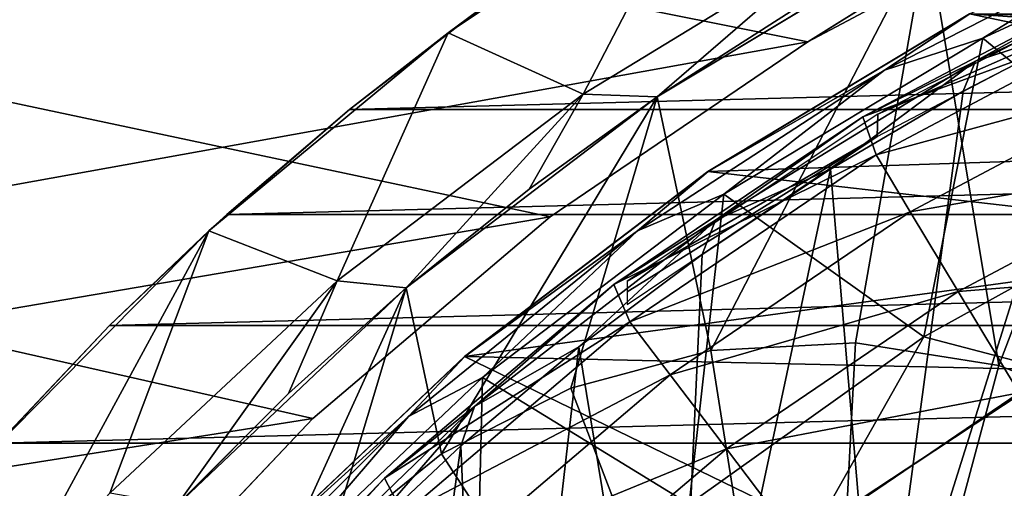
# Model space of a CAD drawing. Header units: millimetres. Extents: x -108 to 102, y -42 to 80.
# Tile 513 of 539: x 38.12 to 45.22, y 49.06 to 52.44. Entities that reach past the tile are written whole.
import ezdxf

# ---------------------------------------------------------------- set-up
doc = ezdxf.new("R2010")
doc.units = ezdxf.units.MM
doc.header["$LTSCALE"] = 81.481481
for name, color, linetype in [('20', 7, 'CONTINUOUS'), ('21', 7, 'CONTINUOUS'), ('2693', 7, 'CONTINUOUS'), ('2694', 7, 'CONTINUOUS'), ('2710', 7, 'CONTINUOUS'), ('2722', 7, 'CONTINUOUS'), ('2773', 7, 'CONTINUOUS'), ('2775', 7, 'CONTINUOUS'), ('2776', 7, 'CONTINUOUS'), ('2779', 7, 'CONTINUOUS'), ('2780', 7, 'CONTINUOUS'), ('2782', 7, 'CONTINUOUS'), ('2783', 7, 'CONTINUOUS'), ('2784', 7, 'CONTINUOUS'), ('2791', 7, 'CONTINUOUS'), ('31', 7, 'CONTINUOUS'), ('32', 7, 'CONTINUOUS'), ('48', 7, 'CONTINUOUS'), ('5', 7, 'CONTINUOUS'), ('8', 7, 'CONTINUOUS'), ('9', 7, 'CONTINUOUS')]:
    doc.layers.add(name, color=color, linetype=linetype)

msp = doc.modelspace()

# ---------------------------------------------------------------- linework, layer by layer
at = {"layer": '20', "color": 7, "linetype": 'CONTINUOUS', "true_color": 0x96918c}
for points in [[(41.2092, 52.3439, 104.5446), (43.055, 53.5807, 104.9948), (42.1815, 51.9018, 104.3837), (41.2092, 52.3439, 104.5446)], [(42.1815, 51.9018, 104.3837), (43.055, 53.5807, 104.9948), (44.0672, 53.0516, 104.8022), (42.1815, 51.9018, 104.3837)], [(39.4825, 50.9174, 104.0254), (41.2092, 52.3439, 104.5446), (40.4075, 50.5564, 103.8941), (39.4825, 50.9174, 104.0254)], [(40.4075, 50.5564, 103.8941), (41.2092, 52.3439, 104.5446), (42.1815, 51.9018, 104.3837), (40.4075, 50.5564, 103.8941)], [(37.8953, 49.3106, 103.4406), (39.4825, 50.9174, 104.0254), (38.0056, 48.195, 103.0346), (37.8953, 49.3106, 103.4406)], [(38.0056, 48.195, 103.0346), (39.4825, 50.9174, 104.0254), (38.7682, 49.0258, 103.337), (38.0056, 48.195, 103.0346)], [(38.7682, 49.0258, 103.337), (39.4825, 50.9174, 104.0254), (40.4075, 50.5564, 103.8941), (38.7682, 49.0258, 103.337)]]:
    msp.add_3dface(points, dxfattribs=at)
at = {"layer": '21', "color": 7, "linetype": 'CONTINUOUS', "true_color": 0x96918c}
for points in [[(44.6625, 53.0531, 115.05), (46.7274, 54.0086, 115.05), (45.1778, 49.9454, 115.05), (44.6625, 53.0531, 115.05)], [(45.1778, 49.9454, 115.05), (46.7274, 54.0086, 115.05), (46.1538, 49.5708, 115.05), (45.1778, 49.9454, 115.05)], [(42.7153, 51.8813, 115.05), (44.6625, 53.0531, 115.05), (43.1014, 50.0541, 115.05), (42.7153, 51.8813, 115.05)], [(43.1014, 50.0541, 115.05), (44.6625, 53.0531, 115.05), (44.1453, 50.1089, 115.05), (43.1014, 50.0541, 115.05)], [(44.1453, 50.1089, 115.05), (44.6625, 53.0531, 115.05), (45.1778, 49.9454, 115.05), (44.1453, 50.1089, 115.05)], [(40.9058, 50.5061, 115.05), (42.7153, 51.8813, 115.05), (41.1607, 49.309, 115.05), (40.9058, 50.5061, 115.05)], [(41.1607, 49.309, 115.05), (42.7153, 51.8813, 115.05), (42.0919, 49.7835, 115.05), (41.1607, 49.309, 115.05)], [(42.0919, 49.7835, 115.05), (42.7153, 51.8813, 115.05), (43.1014, 50.0541, 115.05), (42.0919, 49.7835, 115.05)], [(39.2537, 48.9412, 115.05), (40.9058, 50.5061, 115.05), (39.691, 47.8393, 115.05), (39.2537, 48.9412, 115.05)], [(40.9058, 50.5061, 115.05), (40.3487, 48.6513, 115.05), (39.691, 47.8393, 115.05), (40.9058, 50.5061, 115.05)], [(40.3487, 48.6513, 115.05), (40.9058, 50.5061, 115.05), (41.1607, 49.309, 115.05), (40.3487, 48.6513, 115.05)]]:
    msp.add_3dface(points, dxfattribs=at)
at = {"layer": '2693', "color": 7, "linetype": 'CONTINUOUS'}
for points in [[(44.1976, 51.7374, 96.7679), (46.1873, 52.4675, 98.8325), (46.1109, 52.7453, 96.7679), (44.1976, 51.7374, 96.7679)], [(44.2934, 51.4634, 98.8325), (46.1873, 52.4675, 98.8325), (44.1976, 51.7374, 96.7679), (44.2934, 51.4634, 98.8325)], [(44.2934, 51.4634, 98.8325), (46.3885, 52.0328, 100.863), (46.1873, 52.4675, 98.8325), (44.2934, 51.4634, 98.8325)], [(44.5404, 51.053, 100.863), (46.3885, 52.0328, 100.863), (44.2934, 51.4634, 98.8325), (44.5404, 51.053, 100.863)], [(44.5404, 51.053, 100.863), (46.6694, 51.4255, 102.839), (46.3885, 52.0328, 100.863), (44.5404, 51.053, 100.863)], [(42.4037, 50.5296, 96.7679), (44.2934, 51.4634, 98.8325), (44.1976, 51.7374, 96.7679), (42.4037, 50.5296, 96.7679)], [(42.5192, 50.2605, 98.8325), (44.2934, 51.4634, 98.8325), (42.4037, 50.5296, 96.7679), (42.5192, 50.2605, 98.8325)], [(42.5192, 50.2605, 98.8325), (44.5404, 51.053, 100.863), (44.2934, 51.4634, 98.8325), (42.5192, 50.2605, 98.8325)], [(44.8854, 50.4797, 102.839), (46.6694, 51.4255, 102.839), (44.5404, 51.053, 100.863), (44.8854, 50.4797, 102.839)], [(44.8854, 50.4797, 102.839), (47.0277, 50.6511, 104.7427), (46.6694, 51.4255, 102.839), (44.8854, 50.4797, 102.839)], [(42.8091, 49.8792, 100.863), (44.5404, 51.053, 100.863), (42.5192, 50.2605, 98.8325), (42.8091, 49.8792, 100.863)], [(42.8091, 49.8792, 100.863), (44.8854, 50.4797, 102.839), (44.5404, 51.053, 100.863), (42.8091, 49.8792, 100.863)], [(45.3253, 49.7485, 104.7427), (47.0277, 50.6511, 104.7427), (44.8854, 50.4797, 102.839), (45.3253, 49.7485, 104.7427)], [(40.7501, 49.1359, 96.7679), (42.5192, 50.2605, 98.8325), (42.4037, 50.5296, 96.7679), (40.7501, 49.1359, 96.7679)], [(43.214, 49.3465, 102.839), (44.8854, 50.4797, 102.839), (42.8091, 49.8792, 100.863), (43.214, 49.3465, 102.839)], [(43.214, 49.3465, 102.839), (45.3253, 49.7485, 104.7427), (44.8854, 50.4797, 102.839), (43.214, 49.3465, 102.839)], [(40.8854, 48.8727, 98.8325), (42.5192, 50.2605, 98.8325), (40.7501, 49.1359, 96.7679), (40.8854, 48.8727, 98.8325)], [(40.8854, 48.8727, 98.8325), (42.8091, 49.8792, 100.863), (42.5192, 50.2605, 98.8325), (40.8854, 48.8727, 98.8325)], [(41.2148, 48.525, 100.863), (42.8091, 49.8792, 100.863), (40.8854, 48.8727, 98.8325), (41.2148, 48.525, 100.863)], [(41.2148, 48.525, 100.863), (43.214, 49.3465, 102.839), (42.8091, 49.8792, 100.863), (41.2148, 48.525, 100.863)], [(43.7304, 48.6672, 104.7427), (45.3253, 49.7485, 104.7427), (43.214, 49.3465, 102.839), (43.7304, 48.6672, 104.7427)], [(43.7304, 48.6672, 104.7427), (45.8233, 48.8514, 106.55), (45.3253, 49.7485, 104.7427), (43.7304, 48.6672, 104.7427)], [(41.675, 48.0392, 102.839), (43.214, 49.3465, 102.839), (41.2148, 48.525, 100.863), (41.675, 48.0392, 102.839)], [(41.675, 48.0392, 102.839), (43.7304, 48.6672, 104.7427), (43.214, 49.3465, 102.839), (41.675, 48.0392, 102.839)], [(39.256, 47.5725, 96.7679), (40.8854, 48.8727, 98.8325), (40.7501, 49.1359, 96.7679), (39.256, 47.5725, 96.7679)]]:
    msp.add_3dface(points, dxfattribs=at)
at = {"layer": '2694', "color": 7, "linetype": 'CONTINUOUS'}
for points in [[(45.945, 48.4834, 96.55), (44.3068, 47.3382, 96.55), (45.9098, 52.4308, 96.55), (45.945, 48.4834, 96.55)], [(45.9098, 52.4308, 96.55), (44.3068, 47.3382, 96.55), (44.921, 51.9226, 96.55), (45.9098, 52.4308, 96.55)], [(44.921, 51.9226, 96.55), (44.3068, 47.3382, 96.55), (43.9643, 51.3614, 96.55), (44.921, 51.9226, 96.55)], [(44.3068, 47.3382, 96.55), (42.8205, 46.0026, 96.55), (43.9643, 51.3614, 96.55), (44.3068, 47.3382, 96.55)], [(43.9643, 51.3614, 96.55), (42.8205, 46.0026, 96.55), (43.0392, 50.7466, 96.55), (43.9643, 51.3614, 96.55)], [(43.0392, 50.7466, 96.55), (42.8205, 46.0026, 96.55), (42.1495, 50.0812, 96.55), (43.0392, 50.7466, 96.55)], [(42.1495, 50.0812, 96.55), (41.5078, 44.4961, 96.55), (41.3001, 49.3683, 96.55), (42.1495, 50.0812, 96.55)], [(42.8205, 46.0026, 96.55), (41.5078, 44.4961, 96.55), (42.1495, 50.0812, 96.55), (42.8205, 46.0026, 96.55)], [(41.5078, 44.4961, 96.55), (40.388, 42.8411, 96.55), (41.3001, 49.3683, 96.55), (41.5078, 44.4961, 96.55)], [(41.3001, 49.3683, 96.55), (40.388, 42.8411, 96.55), (40.4897, 48.6072, 96.55), (41.3001, 49.3683, 96.55)]]:
    msp.add_3dface(points, dxfattribs=at)
at = {"layer": '2710', "color": 7, "linetype": 'CONTINUOUS'}
for points in [[(45.9098, 52.4308, 96.55), (45.0098, 52.139, 96.615), (46.9978, 53.0719, 96.615), (45.9098, 52.4308, 96.55)], [(45.0098, 52.139, 96.615), (46.1109, 52.7453, 96.7679), (46.9978, 53.0719, 96.615), (45.0098, 52.139, 96.615)], [(44.1976, 51.7374, 96.7679), (46.1109, 52.7453, 96.7679), (45.0098, 52.139, 96.615), (44.1976, 51.7374, 96.7679)], [(45.9098, 52.4308, 96.55), (44.921, 51.9226, 96.55), (45.0098, 52.139, 96.615), (45.9098, 52.4308, 96.55)], [(43.9643, 51.3614, 96.55), (43.1359, 50.9941, 96.615), (45.0098, 52.139, 96.615), (43.9643, 51.3614, 96.55)], [(43.1359, 50.9941, 96.615), (44.1976, 51.7374, 96.7679), (45.0098, 52.139, 96.615), (43.1359, 50.9941, 96.615)], [(44.921, 51.9226, 96.55), (43.9643, 51.3614, 96.55), (45.0098, 52.139, 96.615), (44.921, 51.9226, 96.55)], [(42.4037, 50.5296, 96.7679), (44.1976, 51.7374, 96.7679), (43.1359, 50.9941, 96.615), (42.4037, 50.5296, 96.7679)], [(43.9643, 51.3614, 96.55), (43.0392, 50.7466, 96.55), (43.1359, 50.9941, 96.615), (43.9643, 51.3614, 96.55)], [(42.1495, 50.0812, 96.55), (41.3986, 49.651, 96.615), (43.1359, 50.9941, 96.615), (42.1495, 50.0812, 96.55)], [(41.3986, 49.651, 96.615), (42.4037, 50.5296, 96.7679), (43.1359, 50.9941, 96.615), (41.3986, 49.651, 96.615)], [(43.0392, 50.7466, 96.55), (42.1495, 50.0812, 96.55), (43.1359, 50.9941, 96.615), (43.0392, 50.7466, 96.55)], [(40.7501, 49.1359, 96.7679), (42.4037, 50.5296, 96.7679), (41.3986, 49.651, 96.615), (40.7501, 49.1359, 96.7679)], [(42.1495, 50.0812, 96.55), (41.3001, 49.3683, 96.55), (41.3986, 49.651, 96.615), (42.1495, 50.0812, 96.55)], [(40.4897, 48.6072, 96.55), (39.8188, 48.1257, 96.615), (41.3986, 49.651, 96.615), (40.4897, 48.6072, 96.55)], [(39.8188, 48.1257, 96.615), (40.7501, 49.1359, 96.7679), (41.3986, 49.651, 96.615), (39.8188, 48.1257, 96.615)], [(41.3001, 49.3683, 96.55), (40.4897, 48.6072, 96.55), (41.3986, 49.651, 96.615), (41.3001, 49.3683, 96.55)], [(39.256, 47.5725, 96.7679), (40.7501, 49.1359, 96.7679), (39.8188, 48.1257, 96.615), (39.256, 47.5725, 96.7679)]]:
    msp.add_3dface(points, dxfattribs=at)
at = {"layer": '2722', "color": 7, "linetype": 'CONTINUOUS'}
for points in [[(44.3051, 51.7565, 97.25), (46.2282, 52.608, 98.25), (46.2327, 52.7585, 97.25), (44.3051, 51.7565, 97.25)], [(44.3019, 51.5974, 98.25), (46.2282, 52.608, 98.25), (44.3051, 51.7565, 97.25), (44.3019, 51.5974, 98.25)], [(42.5, 50.5537, 97.25), (44.3019, 51.5974, 98.25), (44.3051, 51.7565, 97.25), (42.5, 50.5537, 97.25)], [(42.5, 50.3847, 98.25), (44.3019, 51.5974, 98.25), (42.5, 50.4764, 97.7513), (42.5, 50.3847, 98.25)], [(42.5, 50.4764, 97.7513), (44.3019, 51.5974, 98.25), (42.5, 50.5537, 97.25), (42.5, 50.4764, 97.7513)]]:
    msp.add_3dface(points, dxfattribs=at)
at = {"layer": '2773', "color": 7, "linetype": 'CONTINUOUS'}
for points in [[(47.0433, 53.2194, 96.55), (45.0643, 52.304, 96.55), (46.4563, 51.1595, 96.55), (47.0433, 53.2194, 96.55)], [(45.0643, 52.304, 96.55), (43.195, 51.1798, 96.55), (44.6381, 50.1522, 96.55), (45.0643, 52.304, 96.55)], [(46.4563, 51.1595, 96.55), (45.0643, 52.304, 96.55), (44.6381, 50.1522, 96.55), (46.4563, 51.1595, 96.55)], [(43.195, 51.1798, 96.55), (41.4568, 49.8589, 96.55), (42.9453, 48.9478, 96.55), (43.195, 51.1798, 96.55)], [(44.6381, 50.1522, 96.55), (43.195, 51.1798, 96.55), (42.9453, 48.9478, 96.55), (44.6381, 50.1522, 96.55)], [(41.4568, 49.8589, 96.55), (39.8733, 48.3592, 96.55), (41.4002, 47.5631, 96.55), (41.4568, 49.8589, 96.55)], [(42.9453, 48.9478, 96.55), (41.4568, 49.8589, 96.55), (41.4002, 47.5631, 96.55), (42.9453, 48.9478, 96.55)]]:
    msp.add_3dface(points, dxfattribs=at)
at = {"layer": '2775', "color": 7, "linetype": 'CONTINUOUS'}
for points in [[(43.0801, 51.3433, 80.05), (43.0821, 51.345, 96.35), (44.967, 52.4789, 80.05), (43.0801, 51.3433, 80.05)], [(43.0821, 51.345, 96.35), (44.9703, 52.4808, 96.35), (44.967, 52.4789, 80.05), (43.0821, 51.345, 96.35)], [(41.3266, 50.0106, 80.05), (41.3279, 50.0119, 96.35), (43.0801, 51.3433, 80.05), (41.3266, 50.0106, 80.05)], [(41.3279, 50.0119, 96.35), (43.0821, 51.345, 96.35), (43.0801, 51.3433, 80.05), (41.3279, 50.0119, 96.35)], [(39.7256, 48.4942, 80.05), (39.7287, 48.4976, 96.35), (41.3266, 50.0106, 80.05), (39.7256, 48.4942, 80.05)], [(39.7287, 48.4976, 96.35), (41.3279, 50.0119, 96.35), (41.3266, 50.0106, 80.05), (39.7287, 48.4976, 96.35)]]:
    msp.add_3dface(points, dxfattribs=at)
at = {"layer": '2776', "color": 7, "linetype": 'CONTINUOUS'}
for points in [[(45.0643, 52.304, 96.55), (47.0433, 53.2194, 96.55), (46.2467, 53.0371, 96.4914), (45.0643, 52.304, 96.55)], [(45.0643, 52.304, 96.55), (46.2467, 53.0371, 96.4914), (44.3543, 52.0729, 96.4914), (45.0643, 52.304, 96.55)], [(46.2467, 53.0371, 96.4914), (44.9703, 52.4808, 96.35), (44.3543, 52.0729, 96.4914), (46.2467, 53.0371, 96.4914)], [(44.9703, 52.4808, 96.35), (43.0821, 51.345, 96.35), (44.3543, 52.0729, 96.4914), (44.9703, 52.4808, 96.35)], [(43.195, 51.1798, 96.55), (45.0643, 52.304, 96.55), (44.3543, 52.0729, 96.4914), (43.195, 51.1798, 96.55)], [(43.195, 51.1798, 96.55), (44.3543, 52.0729, 96.4914), (42.573, 50.9161, 96.4914), (43.195, 51.1798, 96.55)], [(44.3543, 52.0729, 96.4914), (43.0821, 51.345, 96.35), (42.573, 50.9161, 96.4914), (44.3543, 52.0729, 96.4914)], [(43.0821, 51.345, 96.35), (41.3279, 50.0119, 96.35), (42.573, 50.9161, 96.4914), (43.0821, 51.345, 96.35)], [(41.4568, 49.8589, 96.55), (43.195, 51.1798, 96.55), (42.573, 50.9161, 96.4914), (41.4568, 49.8589, 96.55)], [(41.4568, 49.8589, 96.55), (42.573, 50.9161, 96.4914), (40.9224, 49.5795, 96.4914), (41.4568, 49.8589, 96.55)], [(42.573, 50.9161, 96.4914), (41.3279, 50.0119, 96.35), (40.9224, 49.5795, 96.4914), (42.573, 50.9161, 96.4914)], [(41.3279, 50.0119, 96.35), (39.7287, 48.4976, 96.35), (40.9224, 49.5795, 96.4914), (41.3279, 50.0119, 96.35)], [(39.8733, 48.3592, 96.55), (41.4568, 49.8589, 96.55), (40.9224, 49.5795, 96.4914), (39.8733, 48.3592, 96.55)], [(39.8733, 48.3592, 96.55), (40.9224, 49.5795, 96.4914), (39.4205, 48.0776, 96.4914), (39.8733, 48.3592, 96.55)], [(40.9224, 49.5795, 96.4914), (39.7287, 48.4976, 96.35), (39.4205, 48.0776, 96.4914), (40.9224, 49.5795, 96.4914)]]:
    msp.add_3dface(points, dxfattribs=at)
at = {"layer": '2779', "color": 7, "linetype": 'CONTINUOUS'}
for points in [[(43.8512, 48.7634, 95.85), (43.8699, 48.7771, 80.05), (45.5814, 49.9045, 95.85), (43.8512, 48.7634, 95.85)], [(43.8699, 48.7771, 80.05), (45.6, 49.9153, 80.05), (45.5814, 49.9045, 95.85), (43.8699, 48.7771, 80.05)]]:
    msp.add_3dface(points, dxfattribs=at)
at = {"layer": '2780', "color": 7, "linetype": 'CONTINUOUS'}
for points in [[(46.4563, 51.1595, 96.55), (44.6381, 50.1522, 96.55), (45.5814, 49.9045, 95.85), (46.4563, 51.1595, 96.55)], [(44.6381, 50.1522, 96.55), (42.9453, 48.9478, 96.55), (43.8512, 48.7634, 95.85), (44.6381, 50.1522, 96.55)], [(44.6381, 50.1522, 96.55), (43.8512, 48.7634, 95.85), (45.5814, 49.9045, 95.85), (44.6381, 50.1522, 96.55)]]:
    msp.add_3dface(points, dxfattribs=at)
at = {"layer": '2782', "color": 7, "linetype": 'CONTINUOUS'}
for points in [[(49.3952, 51.5521, 80.05), (43.0801, 51.3433, 80.05), (44.967, 52.4789, 80.05), (49.3952, 51.5521, 80.05)], [(55.5357, 52.2698, 80.05), (53.4643, 52.2698, 80.05), (44.967, 52.4789, 80.05), (55.5357, 52.2698, 80.05)], [(55.5357, 52.2698, 80.05), (44.967, 52.4789, 80.05), (64.033, 52.4789, 80.05), (55.5357, 52.2698, 80.05)], [(53.4643, 52.2698, 80.05), (51.4084, 52.0293, 80.05), (44.967, 52.4789, 80.05), (53.4643, 52.2698, 80.05)], [(51.4084, 52.0293, 80.05), (49.3952, 51.5521, 80.05), (44.967, 52.4789, 80.05), (51.4084, 52.0293, 80.05)], [(49.3952, 51.5521, 80.05), (47.4507, 50.8445, 80.05), (43.0801, 51.3433, 80.05), (49.3952, 51.5521, 80.05)], [(47.4507, 50.8445, 80.05), (41.3266, 50.0106, 80.05), (43.0801, 51.3433, 80.05), (47.4507, 50.8445, 80.05)], [(47.4507, 50.8445, 80.05), (45.6, 49.9153, 80.05), (41.3266, 50.0106, 80.05), (47.4507, 50.8445, 80.05)], [(43.8699, 48.7771, 80.05), (39.7256, 48.4942, 80.05), (41.3266, 50.0106, 80.05), (43.8699, 48.7771, 80.05)], [(45.6, 49.9153, 80.05), (43.8699, 48.7771, 80.05), (41.3266, 50.0106, 80.05), (45.6, 49.9153, 80.05)]]:
    msp.add_3dface(points, dxfattribs=at)
at = {"layer": '2783', "color": 7, "linetype": 'CONTINUOUS', "true_color": 0x96918c}
for points in [[(43.8012, 52.2791, 82.05), (45.7889, 53.3324, 82.05), (-92.5, 79.5, 82.05), (43.8012, 52.2791, 82.05)], [(41.9428, 51.0184, 82.05), (43.8012, 52.2791, 82.05), (-92.5, 79.5, 82.05), (41.9428, 51.0184, 82.05)], [(40.2315, 49.5655, 82.05), (41.9428, 51.0184, 82.05), (-92.5, 79.5, 82.05), (40.2315, 49.5655, 82.05)], [(38.6843, 47.9316, 82.05), (40.2315, 49.5655, 82.05), (-92.5, 79.5, 82.05), (38.6843, 47.9316, 82.05)], [(37.3269, 46.1461, 82.05), (38.6843, 47.9316, 82.05), (-92.5, 79.5, 82.05), (37.3269, 46.1461, 82.05)]]:
    msp.add_3dface(points, dxfattribs=at)
at = {"layer": '2784', "color": 7, "linetype": 'CONTINUOUS', "true_color": 0x96918c}
for points in [[(87.5, 79.5, 80.05), (-66.7898, 41.38, 80.05), (-92.5, 79.5, 80.05), (87.5, 79.5, 80.05)], [(-65.5, 41.5, 80.05), (-66.7898, 41.38, 80.05), (87.5, 79.5, 80.05), (-65.5, 41.5, 80.05)], [(-64.2102, 41.38, 80.05), (-65.5, 41.5, 80.05), (87.5, 79.5, 80.05), (-64.2102, 41.38, 80.05)], [(-62.9713, 41.0267, 80.05), (-64.2102, 41.38, 80.05), (87.5, 79.5, 80.05), (-62.9713, 41.0267, 80.05)], [(-61.8164, 40.4519, 80.05), (-62.9713, 41.0267, 80.05), (87.5, 79.5, 80.05), (-61.8164, 40.4519, 80.05)], [(-60.7847, 39.6736, 80.05), (-61.8164, 40.4519, 80.05), (87.5, 79.5, 80.05), (-60.7847, 39.6736, 80.05)], [(-59.9131, 38.7171, 80.05), (-60.7847, 39.6736, 80.05), (87.5, 79.5, 80.05), (-59.9131, 38.7171, 80.05)], [(-59.234, 37.6193, 80.05), (-59.9131, 38.7171, 80.05), (87.5, 79.5, 80.05), (-59.234, 37.6193, 80.05)], [(-58.768, 36.4166, 80.05), (-59.234, 37.6193, 80.05), (87.5, 79.5, 80.05), (-58.768, 36.4166, 80.05)], [(-58.5301, 35.1472, 80.05), (-58.768, 36.4166, 80.05), (87.5, 79.5, 80.05), (-58.5301, 35.1472, 80.05)], [(-58.5301, 33.8528, 80.05), (-58.5301, 35.1472, 80.05), (87.5, 79.5, 80.05), (-58.5301, 33.8528, 80.05)], [(43.8012, 52.2791, 80.05), (-58.5301, 33.8528, 80.05), (87.5, 79.5, 80.05), (43.8012, 52.2791, 80.05)], [(45.7889, 53.3324, 80.05), (43.8012, 52.2791, 80.05), (87.5, 79.5, 80.05), (45.7889, 53.3324, 80.05)], [(41.9428, 51.0184, 80.05), (-58.5301, 33.8528, 80.05), (43.8012, 52.2791, 80.05), (41.9428, 51.0184, 80.05)], [(40.2315, 49.5655, 80.05), (-58.5301, 33.8528, 80.05), (41.9428, 51.0184, 80.05), (40.2315, 49.5655, 80.05)], [(38.6843, 47.9316, 80.05), (-58.5301, 33.8528, 80.05), (40.2315, 49.5655, 80.05), (38.6843, 47.9316, 80.05)]]:
    msp.add_3dface(points, dxfattribs=at)
at = {"layer": '2791', "color": 7, "linetype": 'CONTINUOUS', "true_color": 0x96918c}
for points in [[(45.7889, 53.3324, 82.05), (43.8012, 52.2791, 82.05), (45.7889, 53.3324, 80.05), (45.7889, 53.3324, 82.05)], [(43.8012, 52.2791, 82.05), (43.8012, 52.2791, 80.05), (45.7889, 53.3324, 80.05), (43.8012, 52.2791, 82.05)], [(43.8012, 52.2791, 82.05), (41.9428, 51.0184, 82.05), (43.8012, 52.2791, 80.05), (43.8012, 52.2791, 82.05)], [(41.9428, 51.0184, 82.05), (41.9428, 51.0184, 80.05), (43.8012, 52.2791, 80.05), (41.9428, 51.0184, 82.05)], [(41.9428, 51.0184, 82.05), (40.2315, 49.5655, 82.05), (41.9428, 51.0184, 80.05), (41.9428, 51.0184, 82.05)], [(40.2315, 49.5655, 82.05), (40.2315, 49.5655, 80.05), (41.9428, 51.0184, 80.05), (40.2315, 49.5655, 82.05)], [(40.2315, 49.5655, 82.05), (38.6843, 47.9316, 82.05), (40.2315, 49.5655, 80.05), (40.2315, 49.5655, 82.05)], [(38.6843, 47.9316, 82.05), (38.6843, 47.9316, 80.05), (40.2315, 49.5655, 80.05), (38.6843, 47.9316, 82.05)]]:
    msp.add_3dface(points, dxfattribs=at)
at = {"layer": '31', "color": 7, "linetype": 'CONTINUOUS', "true_color": 0x96918c}
for points in [[(43.102, 50.0542, 116.05), (43.8842, 45.1158, 119.0543), (42.0924, 49.7837, 116.05), (43.102, 50.0542, 116.05)], [(44.1459, 50.1089, 116.05), (43.8842, 45.1158, 119.0543), (43.102, 50.0542, 116.05), (44.1459, 50.1089, 116.05)], [(45.1783, 49.9454, 116.05), (43.8842, 45.1158, 119.0543), (44.1459, 50.1089, 116.05), (45.1783, 49.9454, 116.05)], [(46.1542, 49.5708, 116.05), (43.8842, 45.1158, 119.0543), (45.1783, 49.9454, 116.05), (46.1542, 49.5708, 116.05)], [(42.0924, 49.7837, 116.05), (43.8842, 45.1158, 119.0543), (41.161, 49.3091, 116.05), (42.0924, 49.7837, 116.05)], [(47.0308, 49.0015, 116.05), (43.8842, 45.1158, 119.0543), (46.1542, 49.5708, 116.05), (47.0308, 49.0015, 116.05)], [(41.161, 49.3091, 116.05), (43.8842, 45.1158, 119.0543), (40.3487, 48.6513, 116.05), (41.161, 49.3091, 116.05)]]:
    msp.add_3dface(points, dxfattribs=at)
at = {"layer": '32', "color": 7, "linetype": 'CONTINUOUS', "true_color": 0x96918c}
for points in [[(42.0919, 49.7835, 115.05), (43.1014, 50.0541, 115.05), (42.0924, 49.7837, 116.05), (42.0919, 49.7835, 115.05)], [(43.1014, 50.0541, 115.05), (43.102, 50.0542, 116.05), (42.0924, 49.7837, 116.05), (43.1014, 50.0541, 115.05)], [(43.1014, 50.0541, 115.05), (44.1453, 50.1089, 115.05), (43.102, 50.0542, 116.05), (43.1014, 50.0541, 115.05)], [(44.1453, 50.1089, 115.05), (44.1459, 50.1089, 116.05), (43.102, 50.0542, 116.05), (44.1453, 50.1089, 115.05)], [(44.1453, 50.1089, 115.05), (45.1778, 49.9454, 115.05), (44.1459, 50.1089, 116.05), (44.1453, 50.1089, 115.05)], [(45.1778, 49.9454, 115.05), (45.1783, 49.9454, 116.05), (44.1459, 50.1089, 116.05), (45.1778, 49.9454, 115.05)], [(45.1778, 49.9454, 115.05), (46.1538, 49.5708, 115.05), (45.1783, 49.9454, 116.05), (45.1778, 49.9454, 115.05)], [(46.1538, 49.5708, 115.05), (46.1542, 49.5708, 116.05), (45.1783, 49.9454, 116.05), (46.1538, 49.5708, 115.05)], [(41.1607, 49.309, 115.05), (42.0919, 49.7835, 115.05), (41.161, 49.3091, 116.05), (41.1607, 49.309, 115.05)], [(42.0919, 49.7835, 115.05), (42.0924, 49.7837, 116.05), (41.161, 49.3091, 116.05), (42.0919, 49.7835, 115.05)], [(41.1607, 49.309, 115.05), (41.161, 49.3091, 116.05), (40.3487, 48.6513, 116.05), (41.1607, 49.309, 115.05)], [(40.3487, 48.6513, 115.05), (41.1607, 49.309, 115.05), (40.3487, 48.6513, 116.05), (40.3487, 48.6513, 115.05)]]:
    msp.add_3dface(points, dxfattribs=at)
at = {"layer": '48', "color": 7, "linetype": 'CONTINUOUS', "true_color": 0x96918c}
for points in [[(42.7149, 51.8814, 108.05), (42.1815, 51.9018, 104.3837), (44.0672, 53.0516, 104.8022), (42.7149, 51.8814, 108.05)], [(43.6732, 52.4939, 108.05), (42.7149, 51.8814, 108.05), (44.0672, 53.0516, 104.8022), (43.6732, 52.4939, 108.05)], [(40.9047, 50.5053, 108.05), (40.4075, 50.5564, 103.8941), (42.1815, 51.9018, 104.3837), (40.9047, 50.5053, 108.05)], [(41.7912, 51.2178, 108.05), (40.9047, 50.5053, 108.05), (42.1815, 51.9018, 104.3837), (41.7912, 51.2178, 108.05)], [(42.7149, 51.8814, 108.05), (41.7912, 51.2178, 108.05), (42.1815, 51.9018, 104.3837), (42.7149, 51.8814, 108.05)], [(39.2539, 48.9415, 108.05), (38.7682, 49.0258, 103.337), (40.4075, 50.5564, 103.8941), (39.2539, 48.9415, 108.05)], [(40.0582, 49.7458, 108.05), (39.2539, 48.9415, 108.05), (40.4075, 50.5564, 103.8941), (40.0582, 49.7458, 108.05)], [(40.9047, 50.5053, 108.05), (40.0582, 49.7458, 108.05), (40.4075, 50.5564, 103.8941), (40.9047, 50.5053, 108.05)]]:
    msp.add_3dface(points, dxfattribs=at)
at = {"layer": '5', "color": 7, "linetype": 'CONTINUOUS', "true_color": 0x96918c}
for points in [[(41.4214, 52.5004, 127.05), (40.498, 51.7917, 127.05), (67.5786, 52.5004, 127.05), (41.4214, 52.5004, 127.05)], [(67.5786, 52.5004, 127.05), (40.498, 51.7917, 127.05), (68.502, 51.7917, 127.05), (67.5786, 52.5004, 127.05)], [(40.498, 51.7917, 127.05), (39.6115, 51.0346, 127.05), (68.502, 51.7917, 127.05), (40.498, 51.7917, 127.05)], [(68.502, 51.7917, 127.05), (39.6115, 51.0346, 127.05), (69.3885, 51.0346, 127.05), (68.502, 51.7917, 127.05)], [(39.6115, 51.0346, 127.05), (38.7673, 50.2335, 127.05), (69.3885, 51.0346, 127.05), (39.6115, 51.0346, 127.05)], [(69.3885, 51.0346, 127.05), (38.7673, 50.2335, 127.05), (70.2327, 50.2335, 127.05), (69.3885, 51.0346, 127.05)], [(38.7673, 50.2335, 127.05), (37.9647, 49.3877, 127.05), (70.2327, 50.2335, 127.05), (38.7673, 50.2335, 127.05)], [(70.2327, 50.2335, 127.05), (37.9647, 49.3877, 127.05), (71.0353, 49.3877, 127.05), (70.2327, 50.2335, 127.05)], [(37.9647, 49.3877, 127.05), (37.2088, 48.5028, 127.05), (71.0353, 49.3877, 127.05), (37.9647, 49.3877, 127.05)], [(71.0353, 49.3877, 127.05), (37.2088, 48.5028, 127.05), (71.7912, 48.5028, 127.05), (71.0353, 49.3877, 127.05)]]:
    msp.add_3dface(points, dxfattribs=at)
at = {"layer": '8', "color": 7, "linetype": 'CONTINUOUS', "true_color": 0x96918c}
for points in [[(44.6625, 53.0531, 115.05), (42.7153, 51.8813, 115.05), (44.6633, 53.0537, 108.05), (44.6625, 53.0531, 115.05)], [(44.6633, 53.0537, 108.05), (42.7153, 51.8813, 115.05), (43.6732, 52.4939, 108.05), (44.6633, 53.0537, 108.05)], [(43.6732, 52.4939, 108.05), (42.7153, 51.8813, 115.05), (42.7149, 51.8814, 108.05), (43.6732, 52.4939, 108.05)], [(42.7153, 51.8813, 115.05), (40.9058, 50.5061, 115.05), (42.7149, 51.8814, 108.05), (42.7153, 51.8813, 115.05)], [(42.7149, 51.8814, 108.05), (40.9058, 50.5061, 115.05), (41.7912, 51.2178, 108.05), (42.7149, 51.8814, 108.05)], [(41.7912, 51.2178, 108.05), (40.9058, 50.5061, 115.05), (40.9047, 50.5053, 108.05), (41.7912, 51.2178, 108.05)], [(40.9058, 50.5061, 115.05), (39.2537, 48.9412, 115.05), (40.9047, 50.5053, 108.05), (40.9058, 50.5061, 115.05)], [(40.9047, 50.5053, 108.05), (39.2537, 48.9412, 115.05), (40.0582, 49.7458, 108.05), (40.9047, 50.5053, 108.05)], [(40.0582, 49.7458, 108.05), (39.2537, 48.9412, 115.05), (39.2539, 48.9415, 108.05), (40.0582, 49.7458, 108.05)]]:
    msp.add_3dface(points, dxfattribs=at)
at = {"layer": '9', "color": 7, "linetype": 'CONTINUOUS', "true_color": 0x96918c}
for points in [[(41.2092, 52.3439, 104.5446), (42.382, 53.1604, 127.05), (43.055, 53.5807, 104.9948), (41.2092, 52.3439, 104.5446)], [(41.4214, 52.5004, 127.05), (42.382, 53.1604, 127.05), (41.2092, 52.3439, 104.5446), (41.4214, 52.5004, 127.05)], [(40.498, 51.7917, 127.05), (41.4214, 52.5004, 127.05), (41.2092, 52.3439, 104.5446), (40.498, 51.7917, 127.05)], [(39.4825, 50.9174, 104.0254), (40.498, 51.7917, 127.05), (41.2092, 52.3439, 104.5446), (39.4825, 50.9174, 104.0254)], [(39.6115, 51.0346, 127.05), (40.498, 51.7917, 127.05), (39.4825, 50.9174, 104.0254), (39.6115, 51.0346, 127.05)], [(38.7673, 50.2335, 127.05), (39.6115, 51.0346, 127.05), (39.4825, 50.9174, 104.0254), (38.7673, 50.2335, 127.05)], [(37.8953, 49.3106, 103.4406), (38.7673, 50.2335, 127.05), (39.4825, 50.9174, 104.0254), (37.8953, 49.3106, 103.4406)], [(37.9647, 49.3877, 127.05), (38.7673, 50.2335, 127.05), (37.8953, 49.3106, 103.4406), (37.9647, 49.3877, 127.05)]]:
    msp.add_3dface(points, dxfattribs=at)

doc.saveas('drawing.dxf')
